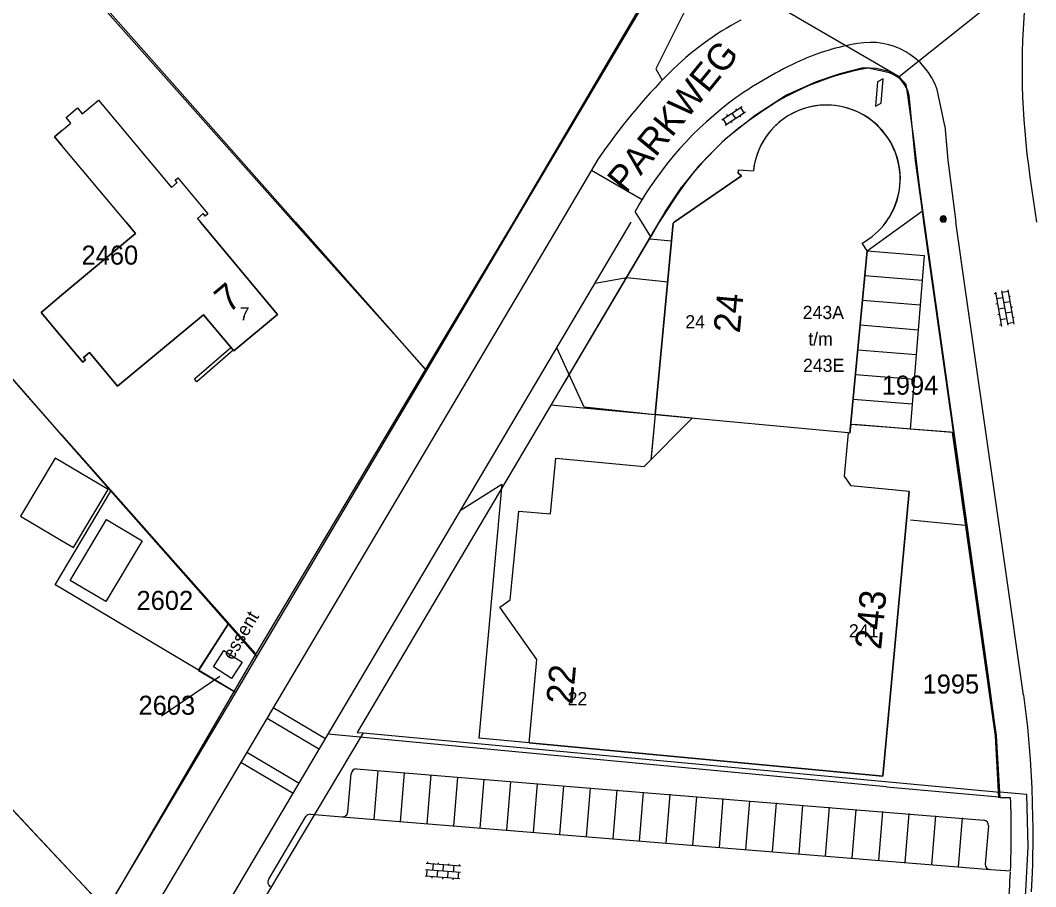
# Model space of a CAD drawing. Extents: x 148816 to 151297, y 399515 to 402500.
# Drawn here: x 149996.1 to 150092.1, y 401437.2 to 401519.1 of the extents above; entities that cross this region are included whole.
import ezdxf

# ---------------------------------------------------------------- set-up
doc = ezdxf.new("R2010")
doc.units = 0
for name, color, linetype in [('B01 Hoofdgebouw  [T] Norm', 7, 'Continuous'), ('B01 hoofgebouw', 7, 'Continuous'), ('B02 Bijgebouw  [T] Norm', 7, 'Continuous'), ('G01 perceelsgrens', 7, 'Continuous'), ('G02 sectiegrens', 7, 'Continuous'), ('S02 Open verharding  Norm', 7, 'Continuous'), ('S05 Water  Norm', 7, 'Continuous'), ('T01 Muur  [D] Gem', 7, 'Continuous'), ('T03 Hek raster  [D] Gem', 7, 'Continuous'), ('T03 Hek raster  [D] Norm', 7, 'Continuous'), ('T03 Hek raster  [T] Norm', 7, 'Continuous'), ('T04 Haag heg  [D] Gem', 7, 'Continuous'), ('T04 Haag heg  [D] Norm', 7, 'Continuous'), ('V00 Kant verharding algemeen  [D] Norm', 7, 'Continuous'), ('V00 Kant verharding algemeen  [T] Norm', 7, 'Continuous'), ('V00 Kant verharding algemeen secundair  [D] Gem', 7, 'Continuous'), ('V00 Kant verharding algemeen secundair  [T] Gem', 7, 'Continuous'), ('V00 Kant verharding algemeen secundair  [T] Norm', 7, 'Continuous'), ('Z01 perceelnummer', 7, 'Continuous'), ('Z02 huisnummer', 7, 'Continuous'), ('Z02 Huisnummer  [Tekst] Norm', 7, 'Continuous'), ('Z06 straatnaam', 7, 'Continuous'), ('Z19 Overige Tekst  [Tekst] Gem', 7, 'Continuous')]:
    doc.layers.add(name, color=color, linetype=linetype)

msp = doc.modelspace()

# ---------------------------------------------------------------- linework, layer by layer
at = {"layer": 'B01 Hoofdgebouw  [T] Norm'}
for p, q in [((150077.163, 401513.26), (150076.952, 401510.958)), ((150077.699, 401513.561), (150077.163, 401513.26)), ((150077.483, 401511.257), (150077.699, 401513.561)), ((150076.952, 401510.958), (150077.483, 401511.257)), ((150006.095, 401500), (150000, 401507.291)), ((150064.293, 401504.39), (150057.936, 401500)), ((150064.015, 401504.962), (150063.989, 401504.649)), ((150063.989, 401504.649), (150064.293, 401504.39)), ((150064.015, 401504.962), (150065.414, 401504.846)), ((150057.83, 401499.927), (150056.131, 401481.808)), ((150057.936, 401500), (150057.83, 401499.927)), ((150076.169, 401497.306), (150075.702, 401498.034)), ((150074.55, 401480.071), (150076.169, 401497.306)), ((150055.1, 401476.91), (150059.62, 401481.49)), ((150059.619, 401481.481), (150056.131, 401481.808)), ((150056.039, 401480.797), (150055.751, 401477.743)), ((150074.381, 401480.087), (150074.002, 401476.005)), ((150074.55, 401480.071), (150074.381, 401480.087)), ((150046.22, 401472.42), (150046.72, 401477.69)), ((150046.72, 401477.69), (150055.1, 401476.91)), ((150074.002, 401476.005), (150074.627, 401475.087)), ((150080.14, 401474.54), (150074.627, 401475.087)), ((150080.14, 401474.54), (150077.64, 401447.64)), ((150042.42, 401464.29), (150043.22, 401472.69)), ((150043.22, 401472.69), (150046.22, 401472.42)), ((150041.44, 401463.62), (150042.42, 401464.29)), ((150044.94, 401458.65), (150041.44, 401463.62)), ((150044.21, 401450.79), (150044.94, 401458.65)), ((150077.64, 401447.64), (150044.21, 401450.79))]:
    msp.add_line(p, q, dxfattribs=at)
for points in [[(150000, 401508.634), (150000.874, 401509.364), (150000.419, 401509.909), (150001.493, 401510.807), (150001.949, 401510.262), (150003.483, 401511.545), (150010.384, 401503.29), (150010.937, 401503.753), (150010.75, 401503.977), (150011.003, 401504.188), (150013.838, 401500.797), (150013.585, 401500.586), (150013.398, 401500.81), (150012.845, 401500.347), (150013.135, 401500)], [(150000, 401508.634), (149999.339, 401508.082), (150000, 401507.291)], [(150000, 401489.167), (150001.998, 401486.777), (150002.251, 401486.989), (150002.071, 401487.204), (150002.631, 401487.672), (150005.29, 401484.486), (150013.404, 401491.258), (150016.268, 401487.827), (150020.417, 401491.29), (150013.135, 401500)], [(150006.095, 401500), (150006.984, 401498.937), (150000, 401493.098)], [(150000, 401493.098), (149998.066, 401491.481), (150000, 401489.167)]]:
    msp.add_lwpolyline(points, dxfattribs=at)
for centre, radius, start, end in [((150072.331, 401504.124), 6.955, 62.18174, 174.03986), ((150072.372, 401504.121), 6.939, 323.56399, 62.48968), ((150072.372, 401504.121), 6.939, 298.68404, 323.56399)]:
    msp.add_arc(centre, radius, start, end, dxfattribs=at)
at = {"layer": 'B01 hoofgebouw'}
for points in [[(150001.493, 401510.807), (150001.949, 401510.262), (150003.483, 401511.545), (150010.384, 401503.29), (150010.937, 401503.753), (150010.75, 401503.977), (150011.003, 401504.188), (150013.838, 401500.797), (150013.585, 401500.586), (150013.398, 401500.81), (150012.845, 401500.347), (150013.135, 401500)], [(150000, 401508.634), (150000.874, 401509.364), (150000.419, 401509.909), (150001.493, 401510.807)], [(150000, 401507.291), (149999.339, 401508.082), (150000, 401508.634)], [(150006.095, 401500), (150000, 401507.291)], [(150057.936, 401500), (150064.293, 401504.39), (150063.989, 401504.649), (150064.015, 401504.962), (150065.414, 401504.846)], [(150013.135, 401500), (150020.417, 401491.29), (150016.268, 401487.827), (150013.404, 401491.258), (150005.29, 401484.486), (150002.631, 401487.672), (150002.071, 401487.204), (150002.251, 401486.989), (150001.998, 401486.777), (150000, 401489.167)], [(150000, 401493.098), (150006.984, 401498.937), (150006.095, 401500)], [(150056.131, 401481.808), (150057.83, 401499.927), (150057.936, 401500)], [(150076.169, 401497.306), (150075.702, 401498.034)], [(150076.169, 401497.306), (150074.55, 401480.071), (150074.381, 401480.087), (150074.002, 401476.005), (150074.627, 401475.087)], [(150000, 401489.167), (149998.066, 401491.481), (150000, 401493.098)], [(150056.131, 401481.808), (150055.759, 401477.844)], [(150000, 401477.336), (149999.377, 401477.706), (149996.124, 401472.224)], [(150044.21, 401450.79), (150044.94, 401458.65), (150041.44, 401463.62), (150042.42, 401464.29), (150043.22, 401472.69), (150046.22, 401472.42), (150046.72, 401477.69), (150055.1, 401476.91)], [(150055.1, 401476.91), (150055.731, 401477.549)], [(150055.759, 401477.844), (150055.731, 401477.549)], [(150004.388, 401474.732), (150000, 401477.336)], [(150000, 401469.924), (150001.135, 401469.25), (150004.388, 401474.732)], [(150044.21, 401450.79), (150077.64, 401447.64), (150080.14, 401474.54), (150074.627, 401475.087)], [(149996.124, 401472.224), (150000, 401469.924)], [(150004.23, 401471.88), (150007.6, 401469.88), (150004.18, 401464.14), (150000.81, 401466.14), (150004.23, 401471.88)], [(150015.348, 401459.52), (150017.068, 401458.41), (150016.068, 401456.855), (150014.346, 401457.959), (150015.348, 401459.52)], [(150015.348, 401459.52), (150017.068, 401458.41), (150016.068, 401456.855), (150014.346, 401457.959), (150015.348, 401459.52)]]:
    msp.add_lwpolyline(points, dxfattribs=at)
for centre, radius, start, end in [((150072.333, 401504.121), 6.957, 323.67233, 174.02107), ((150072.343, 401504.108), 6.941, 298.93877, 323.70824)]:
    msp.add_arc(centre, radius, start, end, dxfattribs=at)
at = {"layer": 'B02 Bijgebouw  [T] Norm'}
msp.add_lwpolyline([(150015.348, 401459.52), (150017.068, 401458.41), (150016.068, 401456.855), (150014.346, 401457.959)], close=True, dxfattribs=at)
at = {"layer": 'G01 perceelsgrens'}
for points in [[(150105.47, 401534.684), (150079.188, 401513.754)], [(150079.188, 401513.754), (150058.207, 401525.967)], [(150000, 401525.04), (150022.106, 401500)], [(150077.06, 401514.52), (150075.792, 401514.605), (150073.577, 401514.036), (150071.346, 401513.269), (150068.556, 401512.012), (150065.589, 401510.08), (150062.683, 401507.786), (150060.219, 401505.313), (150058.65, 401503.347)], [(150078.265, 401514.238), (150077.06, 401514.52)], [(150079.188, 401513.754), (150078.265, 401514.238)], [(150079.855, 401513.013), (150079.188, 401513.754)], [(150080.034, 401512.011), (150079.855, 401513.013)], [(150080.598, 401507.92), (150080.034, 401512.011)], [(150081.6, 401500), (150081.082, 401503.679), (150080.598, 401507.92)], [(150057.071, 401500.99), (150058.65, 401503.347)], [(150057.071, 401500.99), (150057.011, 401500.9), (150056.479, 401500)], [(149982.305, 401500), (150000, 401479.87)], [(150022.106, 401500), (150034.499, 401485.963)], [(150056.479, 401500), (150046.247, 401482.701)], [(150084.401, 401480.116), (150081.6, 401500)], [(149956.848, 401485.58), (150000, 401439.507)], [(150046.247, 401482.701), (150027.951, 401451.77), (150028.52, 401451.718)], [(150074.55, 401480.071), (150074.381, 401480.087), (150056.128, 401481.783), (150046.247, 401482.701)], [(150084.401, 401480.116), (150084.037, 401480.145), (150074.634, 401480.889), (150074.55, 401480.071)], [(150000, 401479.87), (150004.653, 401474.577)], [(150088.239, 401452.473), (150087.783, 401456.102), (150084.401, 401480.116)], [(150000, 401466.734), (150004.653, 401474.577)], [(150004.653, 401474.577), (150015.743, 401461.984)], [(150000, 401465.36), (149999.398, 401465.719), (150000, 401466.734)], [(150012.954, 401457.644), (150000, 401465.36)], [(150012.954, 401457.644), (150015.743, 401461.984)], [(150015.743, 401461.984), (150018.46, 401458.9)], [(150016.469, 401455.551), (150012.954, 401457.644)], [(150088.513, 401449.543), (150088.239, 401452.473)], [(150028.52, 401451.718), (150011.774, 401423.669), (150000, 401404.026)], [(150028.52, 401451.718), (150088.717, 401446.117)], [(150088.717, 401446.117), (150088.513, 401449.543)], [(150083.246, 401342.479), (150087.19, 401385.944), (150091.166, 401436.799), (150091.406, 401440.936), (150091.258, 401445.881), (150088.717, 401446.117)], [(150000, 401439.507), (150004.24, 401434.98)]]:
    msp.add_lwpolyline(points, dxfattribs=at)
at = {"layer": 'G02 sectiegrens'}
for points in [[(150042.818, 401500), (150058.207, 401525.967)], [(150034.499, 401485.963), (150042.818, 401500)], [(150018.46, 401458.9), (150034.499, 401485.963)], [(150016.469, 401455.551), (150018.46, 401458.9)], [(150004.24, 401434.98), (150016.469, 401455.551)]]:
    msp.add_lwpolyline(points, dxfattribs=at)
at = {"layer": 'S02 Open verharding  Norm'}
for p, q in [((150062.418, 401509.694), (150064.351, 401510.939)), ((150062.743, 401509.189), (150064.676, 401510.434)), ((150062.883, 401510.172), (150062.964, 401510.045)), ((150063.385, 401510.316), (150063.709, 401509.812)), ((150063.724, 401510.713), (150063.805, 401510.587)), ((150064.13, 401510.083), (150064.211, 401509.956)), ((150064.55, 401510.353), (150064.225, 401510.858)), ((150062.869, 401509.27), (150062.544, 401509.775)), ((150063.289, 401509.541), (150063.37, 401509.415)), ((150088.321, 401493.255), (150088.174, 401493.229)), ((150088.295, 401493.403), (150088.869, 401490.153)), ((150088.999, 401492.867), (150088.408, 401492.762)), ((150088.886, 401493.507), (150089.46, 401490.257)), ((150089.503, 401493.463), (150088.912, 401493.359)), ((150089.477, 401493.611), (150090.051, 401490.361)), ((150089.59, 401492.971), (150089.738, 401492.997)), ((150088.495, 401492.27), (150088.347, 401492.244)), ((150089.173, 401491.882), (150088.582, 401491.778)), ((150089.677, 401492.479), (150089.086, 401492.374)), ((150089.764, 401491.986), (150089.912, 401492.012)), ((150088.669, 401491.285), (150088.521, 401491.259)), ((150088.756, 401490.793), (150089.347, 401490.897)), ((150089.851, 401491.494), (150089.26, 401491.39)), ((150089.938, 401491.002), (150090.085, 401491.028)), ((150088.843, 401490.301), (150088.695, 401490.274)), ((150090.025, 401490.509), (150089.434, 401490.405)), ((150037.76, 401439.105), (150034.472, 401439.381)), ((150034.621, 401439.368), (150034.634, 401439.517)), ((150035.12, 401439.326), (150035.069, 401438.728)), ((150035.618, 401439.285), (150035.63, 401439.434)), ((150036.066, 401438.645), (150036.116, 401439.243)), ((150036.614, 401439.201), (150036.627, 401439.351)), ((150037.063, 401438.562), (150037.113, 401439.16)), ((150037.611, 401439.118), (150037.623, 401439.267)), ((150037.66, 401437.909), (150034.372, 401438.185)), ((150037.71, 401438.507), (150034.422, 401438.783)), ((150034.521, 401438.172), (150034.571, 401438.77)), ((150035.019, 401438.13), (150035.007, 401437.981)), ((150035.518, 401438.089), (150035.568, 401438.687)), ((150036.016, 401438.047), (150036.003, 401437.898)), ((150036.514, 401438.005), (150036.564, 401438.603)), ((150037.511, 401437.922), (150037.561, 401438.52)), ((150037.012, 401437.964), (150037, 401437.814))]:
    msp.add_line(p, q, dxfattribs=at)
at = {"layer": 'S05 Water  Norm'}
for p, q in [((150083.157, 401500.506), (150083.581, 401500.506)), ((150083.157, 401500.082), (150083.157, 401500.506)), ((150083.299, 401500.082), (150083.299, 401500.506)), ((150083.44, 401500.082), (150083.44, 401500.506)), ((150083.581, 401500.082), (150083.581, 401500.506)), ((150083.157, 401500.365), (150083.581, 401500.365)), ((150083.157, 401500.223), (150083.581, 401500.223)), ((150083.157, 401500.082), (150083.581, 401500.082))]:
    msp.add_line(p, q, dxfattribs=at)
msp.add_arc((150083.369, 401500.294), 0.3, 281.47834, 258.52166, dxfattribs=at)
at = {"layer": 'T01 Muur  [D] Gem'}
for p, q in [((150016.003, 401488.135), (150012.577, 401485.163)), ((150016.213, 401487.893), (150012.787, 401484.921)), ((150012.787, 401484.921), (150012.577, 401485.163))]:
    msp.add_line(p, q, dxfattribs=at)
at = {"layer": 'T03 Hek raster  [D] Gem'}
msp.add_line((150004.264, 401434.954), (149956.848, 401485.58), dxfattribs=at)
at = {"layer": 'T03 Hek raster  [D] Norm'}
msp.add_line((150047.588, 401484.873), (150055.72, 401498.61), dxfattribs=at)
for points in [[(150059.342, 401528.28), (150042.727, 401500), (150034.422, 401486.095)], [(150076.169, 401497.306), (150081.391, 401501.088)]]:
    msp.add_lwpolyline(points, dxfattribs=at)
at = {"layer": 'T03 Hek raster  [T] Norm'}
for p, q in [((150078.28, 401514.11), (150076.26, 401514.56)), ((150058.146, 401502.517), (150056.498, 401500)), ((150056.508, 401500), (150055.72, 401498.61)), ((150078.012, 401446.612), (150025.195, 401451.588))]:
    msp.add_line(p, q, dxfattribs=at)
for points in [[(150081.392, 401501.089), (150080.75, 401505.81), (150080.13, 401512.02)], [(150078.012, 401446.612), (150088.633, 401445.663), (150088.31, 401451.454), (150084.876, 401475.716), (150084.256, 401480.122), (150074.898, 401480.878)]]:
    msp.add_lwpolyline(points, dxfattribs=at)
for centre, radius, start, end in [((150080.526, 401489.725), 25.199, 99.74744, 126.31981), ((150077.441, 401511.504), 2.738, 10.8658, 72.16261), ((150080.994, 401487.297), 27.453, 124.10488, 146.33126)]:
    msp.add_arc(centre, radius, start, end, dxfattribs=at)
at = {"layer": 'T04 Haag heg  [D] Gem'}
for p, q in [((150000, 401524.721), (150021.948, 401500)), ((149982.305, 401500), (150000, 401479.87)), ((150021.978, 401499.966), (150034.422, 401486.095)), ((150018.349, 401459.19), (150000, 401479.923)), ((150015.743, 401461.984), (150012.942, 401457.625))]:
    msp.add_line(p, q, dxfattribs=at)
for points in [[(150061.762, 401525.706), (150056.193, 401514.506), (150056.793, 401513.432)], [(150012.942, 401457.625), (150016.287, 401455.654)]]:
    msp.add_lwpolyline(points, dxfattribs=at)
at = {"layer": 'T04 Haag heg  [D] Norm'}
msp.add_lwpolyline([(150034.422, 401486.095), (150018.356, 401459.201), (150004.234, 401434.987)], dxfattribs=at)
at = {"layer": 'V00 Kant verharding algemeen  [D] Norm'}
msp.add_line((150050.105, 401504.908), (150054.897, 401502.164), dxfattribs=at)
at = {"layer": 'V00 Kant verharding algemeen  [T] Norm'}
for p, q in [((150083.515, 401509.101), (150082.794, 401512.558)), ((150050.74, 401505.98), (150047.2, 401500)), ((150091.57, 401504.29), (150092.18, 401500)), ((150054.86, 401500), (150054.23, 401501.029)), ((150084.424, 401501.016), (150084.568, 401500)), ((150047.2, 401500), (150000, 401420.35)), ((150000, 401409.02), (150053.85, 401500)), ((150055.72, 401498.61), (150054.86, 401500)), ((150081.539, 401500), (150081.539, 401500)), ((150055.611, 401498.426), (150057.671, 401498.234)), ((150088.638, 401445.566), (150088.31, 401451.454)), ((150088.738, 401445.572), (150088.41, 401451.46)), ((150044.21, 401450.79), (150039.458, 401451.221)), ((150089.738, 401445.568), (150088.738, 401445.572)), ((150087.828, 401438.796), (150089.729, 401438.69))]:
    msp.add_line(p, q, dxfattribs=at)
for points in [[(150083.515, 401509.101), (150083.817, 401505.853), (150084.424, 401501.016)], [(150088.41, 401451.46), (150081.54, 401500), (150081.392, 401501.089)], [(150090.966, 401455.271), (150089.238, 401467.454), (150085.444, 401493.809), (150084.568, 401500)], [(150050.439, 401494.237), (150053.436, 401494.761), (150057.31, 401494.377)], [(150056.13, 401481.798), (150049.408, 401482.501), (150046.827, 401488.134)], [(150037.765, 401472.824), (150041.636, 401475.23), (150039.458, 401451.221)], [(150085.449, 401471.316), (150080.271, 401471.838)], [(150090.966, 401455.271), (150091.33, 401452.264), (150091.594, 401449.244)], [(150091.594, 401449.244), (150091.744, 401446.483), (150091.817, 401443.716)], [(150027.048, 401444.271), (150027.381, 401447.86)], [(150027.893, 401448.325), (150050.019, 401446.506), (150087.202, 401443.467)], [(150019.578, 401437.881), (150023.096, 401443.805)], [(150023.536, 401444.022), (150026.518, 401443.777)], [(150087.656, 401442.921), (150087.329, 401439.315)], [(150091.817, 401443.716), (150091.829, 401442.843), (150091.837, 401441.97)], [(150091.837, 401441.97), (150091.805, 401439.336), (150091.762, 401438.487)]]:
    msp.add_lwpolyline(points, dxfattribs=at)
for centre, radius, start, end in [((150160.882, 401514.519), 70.063, 132.55358, 188.39487), ((150076.989, 401494.679), 27.549, 117.61388, 135.02674), ((150078.593, 401496.032), 21.121, 99.11602, 114.51328), ((150076.485, 401510.302), 6.701, 19.67822, 100.64415), ((150086.054, 401479.917), 38.88, 114.66369, 124.92083), ((150097.102, 401474.501), 56.039, 134.96603, 145.82407), ((150083.689, 401484.488), 33.785, 126.06984, 150.68628), ((150027.892, 401447.811), 0.514, 89.93591, 174.55575), ((150007.115, 401442.231), 82.69, 357.5456, 2.31272), ((150023.511, 401443.518), 0.505, 87.47972, 145.92967), ((150026.543, 401444.281), 0.505, 267.13143, 358.84162), ((150087.14, 401442.954), 0.517, 356.33124, 83.15593), ((150087.839, 401439.306), 0.51, 178.94872, 268.80026), ((150020.032, 401437.603), 0.532, 148.53292, 232.92314)]:
    msp.add_arc(centre, radius, start, end, dxfattribs=at)
at = {"layer": 'V00 Kant verharding algemeen secundair  [D] Gem'}
for p, q in [((150075.949, 401494.966), (150081.383, 401494.527)), ((150075.729, 401492.626), (150081.194, 401492.185)), ((150075.51, 401490.286), (150081.004, 401489.842)), ((150075.29, 401487.946), (150080.815, 401487.5)), ((150075.07, 401485.607), (150080.626, 401485.158)), ((150074.85, 401483.267), (150080.437, 401482.815)), ((150084.256, 401480.122), (150080.245, 401480.446))]:
    msp.add_line(p, q, dxfattribs=at)
at = {"layer": 'V00 Kant verharding algemeen secundair  [T] Gem'}
for p, q in [((150020.008, 401454.114), (150024.956, 401451.183)), ((150019.422, 401453.125), (150024.37, 401450.194)), ((150017.511, 401449.9), (150022.46, 401446.967)), ((150016.95, 401448.953), (150021.9, 401446.02)), ((150029.885, 401448.155), (150029.51, 401443.527)), ((150032.397, 401447.951), (150032.022, 401443.323)), ((150034.909, 401447.748), (150034.534, 401443.12)), ((150037.42, 401447.544), (150037.045, 401442.916)), ((150039.932, 401447.341), (150039.557, 401442.713)), ((150042.444, 401447.137), (150042.069, 401442.509)), ((150044.956, 401446.934), (150044.581, 401442.306)), ((150047.467, 401446.73), (150047.092, 401442.102)), ((150049.979, 401446.527), (150049.604, 401441.899)), ((150052.491, 401446.323), (150052.116, 401441.695)), ((150055.003, 401446.12), (150054.628, 401441.492)), ((150057.514, 401445.916), (150057.139, 401441.288)), ((150060.026, 401445.713), (150059.651, 401441.085)), ((150062.538, 401445.509), (150062.163, 401440.881)), ((150065.05, 401445.306), (150064.675, 401440.678)), ((150067.562, 401445.102), (150067.187, 401440.474)), ((150070.073, 401444.899), (150069.698, 401440.271)), ((150072.585, 401444.695), (150072.21, 401440.067)), ((150075.097, 401444.492), (150074.722, 401439.864)), ((150077.609, 401444.288), (150077.234, 401439.66)), ((150080.12, 401444.085), (150079.745, 401439.457)), ((150082.632, 401443.881), (150082.257, 401439.253)), ((150085.144, 401443.677), (150084.769, 401439.049))]:
    msp.add_line(p, q, dxfattribs=at)
at = {"layer": 'V00 Kant verharding algemeen secundair  [T] Norm'}
msp.add_line((150026.518, 401443.771), (150087.828, 401438.796), dxfattribs=at)
for points in [[(150076.169, 401497.306), (150081.572, 401496.87), (150080.245, 401480.446)], [(150091.762, 401438.487), (150091.672, 401436.706)]]:
    msp.add_lwpolyline(points, dxfattribs=at)
msp.add_arc((150007.115, 401442.231), 82.69, 355.08262, 357.4406, dxfattribs=at)
at = {"layer": 'Z01 perceelnummer'}
msp.add_lwpolyline([(150009.431, 401453.332), (150014.955, 401457.085)], dxfattribs=at)

# ---------------------------------------------------------------- texts
for s, p in [('2460', (150001.884, 401495.992)), ('1994', (150077.552, 401483.695)), ('2602', (150007.081, 401463.345)), ('1995', (150081.413, 401455.442)), ('2603', (150007.273, 401453.432))]:
    msp.add_text(s, height=1.8, dxfattribs=at).set_placement(p)
at = {"layer": 'Z02 huisnummer'}
for s, rotation, p in [('7', 39.84957, (150015.784, 401491.334)), ('24', 84.66556, (150064.129, 401489.459)), ('243', 84.66556, (150077.49, 401459.538)), ('22', 84.66556, (150048.307, 401454.349))]:
    msp.add_text(s, height=2.5, rotation=rotation, dxfattribs=at).set_placement(p)
at = {"layer": 'Z02 Huisnummer  [Tekst] Norm'}
for s, p in [('7', (150016.828, 401490.711)), ('243A', (150070.08, 401490.845)), ('24', (150058.978, 401489.963)), ('t/m', (150070.604, 401488.345)), ('243E', (150070.106, 401485.845)), ('241', (150074.445, 401460.743)), ('22', (150047.85, 401454.33))]:
    msp.add_text(s, height=1.25, dxfattribs=at).set_placement(p)
at = {"layer": 'Z06 straatnaam'}
msp.add_text('PARKWEG', height=2.5, rotation=50.72269, dxfattribs=at).set_placement((150053.337, 401502.625))
at = {"layer": 'Z19 Overige Tekst  [Tekst] Gem'}
msp.add_text('essent', height=1.25, rotation=59.21272, dxfattribs=at).set_placement((150016.183, 401458.519))

doc.saveas('drawing.dxf')
